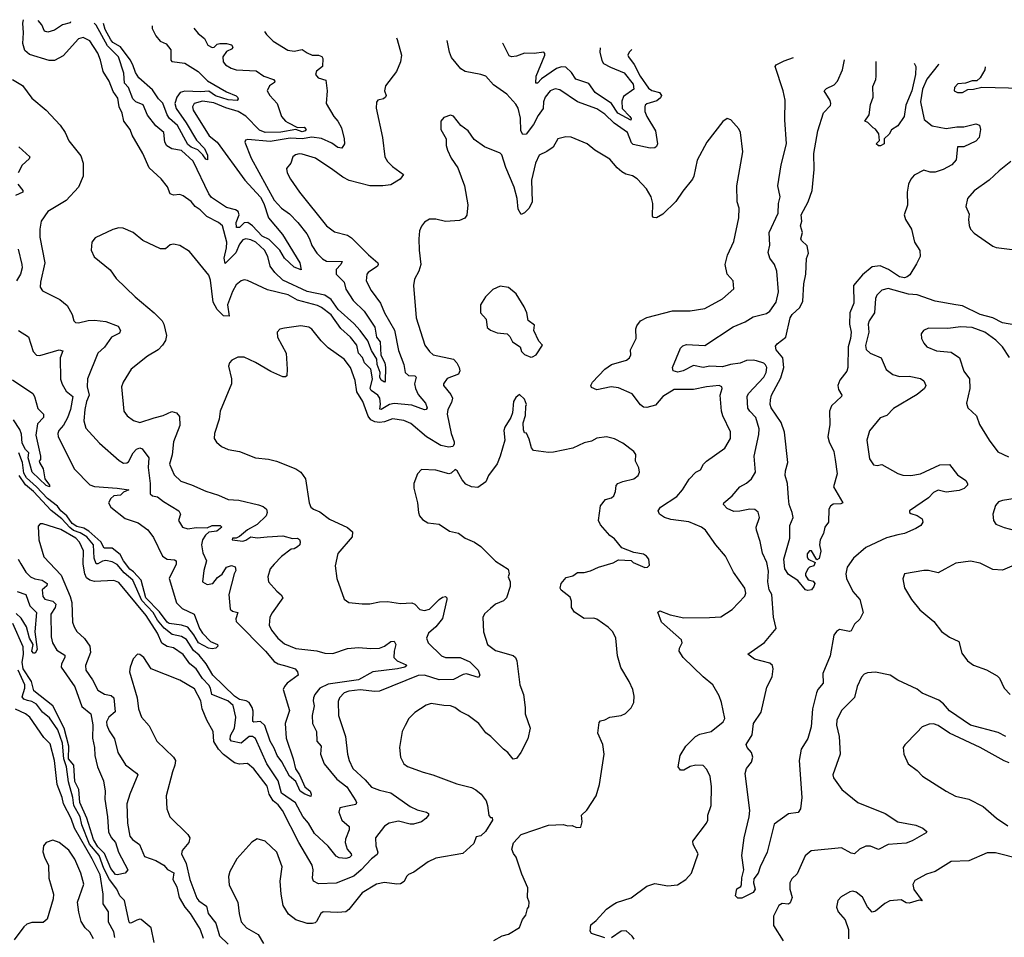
# Model space of a CAD drawing. Extents: x 1690054 to 1842981, y 782881 to 914114.
# Tile 434 of 656: x 1774480 to 1780595, y 904367 to 910066. Entities that reach past the tile are written whole.
import ezdxf

# ---------------------------------------------------------------- set-up
doc = ezdxf.new("R2010")
doc.units = 0

msp = doc.modelspace()

# ---------------------------------------------------------------- linework, layer by layer
at = {"layer": '0CON10XD'}
for points in [[(1775999.7, 909992.7), (1776012, 909975), (1776053.2, 909933.2), (1776145, 909877.5), (1776185, 909871.4), (1776235, 909880.9), (1776265, 909859.2), (1776296.2, 909846.2), (1776335, 909846.1), (1776356.9, 909836.9), (1776362.8, 909825), (1776360, 909775), (1776323, 909747), (1776316.2, 909725), (1776333.3, 909705), (1776380.7, 909690.7), (1776389.4, 909625), (1776384, 909545), (1776430, 909465), (1776455.4, 909435.4), (1776478.9, 909395), (1776495.6, 909325), (1776497.5, 909295), (1776481.7, 909268.3), (1776455, 909271.2), (1776419.1, 909299.1), (1776355, 909327.3), (1776295, 909336.7), (1776235, 909326), (1776160.7, 909329.3), (1776035, 909309.2), (1775897.3, 909322.7), (1775883, 909317), (1775877.5, 909305), (1775916.9, 909205), (1776060, 908945), (1776105, 908895.5), (1776155, 908860.4), (1776206.7, 908806.7), (1776262.5, 908735), (1776280.3, 908705), (1776293.4, 908663.4), (1776325.8, 908615.8), (1776359.8, 908579.8), (1776385.3, 908565.3), (1776482, 908565), (1776475.3, 908545), (1776446, 908515), (1776446.2, 908485), (1776494.7, 908435), (1776505, 908392.7), (1776551.9, 908321.9), (1776618.8, 908255), (1776685, 908155.4), (1776696, 908095), (1776718.8, 908065), (1776722.8, 907982.8), (1776748.2, 907935), (1776752.4, 907905), (1776748.9, 907821.1), (1776745, 907814.4), (1776725, 907827.8), (1776716.5, 907845), (1776718.2, 907875), (1776700.5, 907925), (1776698.4, 907958.4), (1776665, 908012.1), (1776641.8, 908071.8), (1776595.5, 908135.5), (1776555, 908179.2), (1776458.9, 908265), (1776415, 908327.6), (1776375, 908354.8), (1776265, 908378.4), (1776115, 908448.6), (1776065.2, 908495.2), (1776034.6, 908535), (1776020.9, 908595), (1775999.6, 908635), (1775946.6, 908685), (1775915, 908699.7), (1775885, 908704.7), (1775865, 908698.5), (1775845, 908671.1), (1775821.9, 908618.1), (1775755, 908552), (1775750, 908585), (1775765, 908648), (1775767.2, 908685), (1775739.4, 908785), (1775715, 908805.6), (1775642.9, 908842.9), (1775600, 908885), (1775570, 908905), (1775545, 908936.4), (1775495, 908972.2), (1775475, 908981.1), (1775435, 908976.7), (1775415, 908984.3), (1775397.9, 909027.9), (1775358, 909078), (1775284.4, 909145), (1775244.3, 909235), (1775179.4, 909349.4), (1775165.6, 909385), (1775126.7, 909435), (1775116.5, 909485), (1775098.5, 909525), (1775088.5, 909578.5), (1775060.4, 909620.4), (1775035.5, 909685), (1774997.9, 909745), (1774982.1, 909815), (1774965, 909857.5), (1774915.5, 909935), (1774875, 909955.6), (1774845, 909947.5), (1774749.5, 909840.5), (1774695, 909813.1), (1774662.1, 909812.1), (1774540.3, 909850.3), (1774511.2, 909875), (1774498.3, 909918.3), (1774502.9, 909985), (1774499.2, 910045), (1774503.7, 910065.9)], [(1774795.1, 910051.7), (1774792.7, 910047.3), (1774746.1, 910033.9), (1774695, 910000), (1774655, 909989.1), (1774633.7, 909993.7), (1774616.7, 910035), (1774593.7, 910061.5)], [(1775561.6, 910014.1), (1775589.3, 909979.3), (1775628.3, 909948.3), (1775647.6, 909907.6), (1775675, 909893.8), (1775687.1, 909895), (1775706.5, 909913.5), (1775722.5, 909917.5), (1775765, 909917.7), (1775795, 909909), (1775804.3, 909895), (1775800, 909885), (1775765, 909868.9), (1775741.2, 909835), (1775743.1, 909805), (1775758.9, 909785), (1775792.5, 909765), (1775825, 909755.4), (1775948.9, 909748.9), (1775995.3, 909715.3), (1776056, 909695), (1776064.1, 909685), (1776063.2, 909675), (1776030.4, 909655), (1776016.4, 909625), (1776033.1, 909595), (1776080, 909545), (1776105.6, 909465), (1776130.5, 909435), (1776145, 909426.6), (1776206.1, 909396.1), (1776247.5, 909397.5), (1776258.4, 909385), (1776252.4, 909375), (1776235, 909370), (1776194.8, 909384.8), (1776101.7, 909368.3), (1776005, 909364.4), (1775970.3, 909380.3), (1775885, 909466.7), (1775836, 909496), (1775761, 909519), (1775685, 909549.4), (1775615, 909559.2), (1775564.4, 909545), (1775553.8, 909525), (1775556.8, 909505), (1775656.1, 909345), (1775705.8, 909305.8), (1775878.6, 909068.6), (1775975, 908964.2), (1775995.2, 908925), (1776024.5, 908834.5), (1776112.3, 908732.3), (1776219.4, 908555), (1776228.3, 908511.7), (1776185, 908528.6), (1776124.5, 908584.5), (1776094.9, 908634.9), (1776029.9, 908699.9), (1775985, 908721), (1775925, 908786), (1775897.2, 908807.2), (1775875, 908804.3), (1775845, 908776.2), (1775825.8, 908775.8), (1775824.3, 908805.7), (1775842.9, 908855), (1775837.5, 908875), (1775820.6, 908885), (1775765, 908899.4), (1775670.9, 908960.9), (1775654.1, 908984.1), (1775556.6, 909186.6), (1775485, 909252.6), (1775425, 909263.3), (1775392.8, 909282.8), (1775380.9, 909305), (1775375, 909365.7), (1775326.3, 909406.3), (1775273.1, 909473.1), (1775246.5, 909536.5), (1775201.2, 909555), (1775183.5, 909573.5), (1775155, 909644.6), (1775131.6, 909671.6), (1775126, 909734), (1775093.2, 909835), (1775024.4, 909904.4), (1774955, 910032.7), (1774943.2, 910044.4)], [(1775301.6, 910026.9), (1775302, 910012), (1775324.5, 909965), (1775352.1, 909932.1), (1775389.2, 909915), (1775419.1, 909879.1), (1775419.4, 909815), (1775425, 909806), (1775506.5, 909796.5), (1775587.5, 909745), (1775645.5, 909685.5), (1775765, 909617.8), (1775825, 909593.8), (1775832, 909585), (1775835.8, 909574.2), (1775830, 909565), (1775775, 909569.2), (1775695, 909592.8), (1775655, 909621.5), (1775605, 909617.8), (1775505, 909622.9), (1775476.6, 909613.4), (1775455.7, 909585), (1775443.6, 909545), (1775451, 909515), (1775514.7, 909425), (1775577.4, 909317.4), (1775627.8, 909265), (1775645.6, 909225), (1775645.8, 909195), (1775635, 909199.2), (1775617.3, 909227.3), (1775586.9, 909256.9), (1775545, 909274.1), (1775525, 909290.3), (1775459.5, 909409.5), (1775411.3, 909451.3), (1775395.3, 909475), (1775368.3, 909548.3), (1775341.1, 909575), (1775305, 909629.4), (1775219.4, 909705), (1775198.3, 909738.3), (1775182.9, 909785), (1775165, 909816.7), (1775105, 909897.7), (1775059.1, 909925), (1775045, 909940), (1775011.1, 910005), (1775000.9, 910041.6)], [(1776819.6, 909952.5), (1776823.9, 909943.9), (1776851.2, 909845), (1776845.7, 909804.3), (1776821.2, 909745), (1776751.2, 909655), (1776746.2, 909625), (1776756.2, 909595), (1776752.5, 909585), (1776740, 909575), (1776704.1, 909565.9), (1776695.9, 909554.1), (1776693, 909517), (1776734.2, 909335), (1776747.5, 909215), (1776764.2, 909185), (1776794.6, 909154.6), (1776863.3, 909105), (1776844, 909075), (1776785, 909041.2), (1776735, 909034.1), (1776655, 909033.4), (1776527, 909067), (1776487.8, 909087.8), (1776425, 909134.3), (1776316.7, 909206.7), (1776235, 909231.5), (1776215, 909232.2), (1776192.8, 909227.2), (1776176.2, 909215), (1776163.8, 909175), (1776137.7, 909142.3), (1776140.8, 909115), (1776161.4, 909075), (1776218.6, 908995), (1776385, 908785.7), (1776435, 908748.6), (1776515, 908727.5), (1776540.7, 908710.7), (1776645.6, 908605), (1776704.3, 908555), (1776707.1, 908545), (1776701.9, 908535), (1776643.8, 908496.2), (1776635.8, 908485), (1776631.5, 908445), (1776662.1, 908385), (1776720, 908305), (1776745.4, 908245), (1776807.4, 908137.4), (1776832.2, 908012.2), (1776865.4, 907925), (1776874.4, 907875), (1776895, 907857.1), (1776933.3, 907853.3), (1776942.9, 907845), (1776932.2, 907805), (1776938.2, 907775), (1776955, 907738.9), (1777001.1, 907685), (1777010, 907655), (1777005.5, 907644.5), (1776995, 907642.5), (1776915, 907672.1), (1776805, 907682.3), (1776777.5, 907675), (1776725, 907645.4), (1776717.5, 907647.5), (1776721.5, 907678.5), (1776715.8, 907715.8), (1776704, 907735), (1776663.2, 907763.2), (1776657.2, 907775), (1776672.1, 907835), (1776660, 907895), (1776622.4, 907935), (1776608.1, 907968.1), (1776584.2, 907994.2), (1776573, 908045), (1776534.7, 908095), (1776475, 908148.4), (1776415, 908232.1), (1776355, 908278.1), (1776330.4, 908290.4), (1776205, 908323.1), (1776146.5, 908356.5), (1776018.7, 908388.7), (1775895, 908446.9), (1775875, 908450.6), (1775855, 908444.3), (1775825, 908418.9), (1775801.7, 908378.3), (1775770.4, 908295), (1775780, 908225), (1775745, 908226.2), (1775706, 908265), (1775681.3, 908311.3), (1775665, 908447.5), (1775655, 908480), (1775535, 908626.7), (1775475, 908663.3), (1775435, 908672.5), (1775415, 908667.5), (1775386.4, 908643.6), (1775355, 908642.5), (1775245, 908694), (1775185, 908743.8), (1775122, 908772), (1775096.4, 908773.6), (1775057.7, 908762.3), (1774949.5, 908710.5), (1774928.8, 908685), (1774924, 908635), (1774942.3, 908592.3), (1775041.7, 908511.7), (1775078.8, 908458.8), (1775196, 908345), (1775315, 908245.8), (1775364, 908195), (1775375.8, 908175), (1775391.9, 908105), (1775385.5, 908074.5), (1775367.5, 908045), (1775340, 908015), (1775272.8, 907977.2), (1775173.1, 907895), (1775122.9, 907815), (1775112.9, 907785), (1775127.5, 907635), (1775146.4, 907606.4), (1775187.6, 907577.6), (1775225, 907564.4), (1775315, 907592.5), (1775371.8, 907608.2), (1775425, 907633.1), (1775454.5, 907624.5), (1775472, 907602), (1775475.4, 907545), (1775435.6, 907445), (1775426.2, 907363.8), (1775411.1, 907305), (1775439.1, 907239.1), (1775480, 907200), (1775547.9, 907177.9), (1775635, 907137.1), (1775715, 907113.8), (1775775, 907086), (1775840.9, 907080.9), (1775963.6, 907053.6), (1775992.5, 907042.5), (1776012.5, 907025), (1776017.5, 907005), (1776010.8, 906985), (1775955, 906930.8), (1775895, 906898), (1775845, 906855.6), (1775825, 906846), (1775802.5, 906845), (1775800, 906835), (1775865, 906828.2), (1775885, 906833.8), (1775915, 906853.8), (1775955, 906848.5), (1776017.5, 906855), (1776115, 906860.9), (1776173.8, 906843.8), (1776205.3, 906845.3), (1776217, 906837), (1776222.6, 906822.6), (1776219.2, 906805), (1776205, 906791.6), (1776185, 906780), (1776165, 906778), (1776105, 906731.5), (1776060, 906685), (1776035.5, 906654.5), (1776022, 906605), (1776024.2, 906574.2), (1776076.1, 906516.1), (1776103.9, 906493.9), (1776113.3, 906475), (1776047, 906383), (1776034, 906355), (1776029.2, 906305), (1776044.5, 906275), (1776083.5, 906225), (1776125, 906189.5), (1776195, 906161.3), (1776326.1, 906146.1), (1776375, 906132), (1776425, 906129.6), (1776515, 906160.3), (1776585, 906167.3), (1776660.2, 906160.2), (1776715, 906162), (1776745, 906174.7), (1776785, 906203.8), (1776805.5, 906205.5), (1776816.9, 906185), (1776805.4, 906145), (1776803.5, 906105), (1776824, 906084), (1776880, 906060), (1776883.8, 906055), (1776871.2, 906045), (1776826.7, 906033.3), (1776673.3, 906015), (1776585, 905965.9), (1776395, 905938.3), (1776345, 905913.2), (1776313.1, 905875), (1776304.6, 905855), (1776302.2, 905835), (1776309.3, 905805), (1776297.1, 905745), (1776299.2, 905695), (1776323.6, 905645), (1776326, 905586), (1776352.7, 905555), (1776347.7, 905505), (1776370.9, 905445), (1776449, 905349), (1776510.8, 905300.8), (1776568.2, 905215), (1776572.5, 905205), (1776567.4, 905192.6), (1776515, 905180.9), (1776468.1, 905171.9), (1776461.1, 905145), (1776480.5, 905095), (1776526.2, 905055), (1776526.6, 905035), (1776503.3, 904976.7), (1776501.6, 904955), (1776514.2, 904915), (1776539.1, 904885), (1776540, 904875), (1776527.5, 904862.5), (1776505, 904856.6), (1776465, 904860), (1776445, 904870), (1776395, 904932.5), (1776311.9, 905011.9), (1776274, 905075), (1776237.8, 905117.8), (1776192.8, 905202.8), (1776105, 905262.4), (1776085, 905338.9), (1776014.2, 905445), (1775945, 905600.8), (1775925, 905613.4), (1775905, 905614.1), (1775855, 905573.5), (1775795.5, 905585.5), (1775786.5, 905595), (1775789.2, 905620.8), (1775814.7, 905665), (1775822.1, 905735), (1775805, 905807.1), (1775771.9, 905835), (1775673.1, 905875), (1775665.7, 905915), (1775655, 905933.3), (1775615, 905974.7), (1775575, 906034.7), (1775535.6, 906065.6), (1775495, 906122.9), (1775435.5, 906165), (1775395, 906172.8), (1775363.5, 906193.5), (1775336.4, 906255), (1775266.3, 906365), (1775095, 906571.2), (1775065, 906582.5), (1774945, 906576.7), (1774915, 906585.3), (1774895, 906600), (1774883.9, 906623.9), (1774873.5, 906685), (1774876.7, 906766.7), (1774851.8, 906821.8), (1774828.7, 906845), (1774735, 906899.1), (1774624.3, 906935.7), (1774606, 906934), (1774595, 906920), (1774599.5, 906835), (1774630.3, 906730.3), (1774736.5, 906616.5), (1774793.8, 906483.8), (1774803.6, 906446.4), (1774808.5, 906325), (1774817.8, 906295), (1774835.4, 906265.4), (1774881.7, 906221.7), (1774915.8, 906175), (1774918.9, 906135), (1774888.8, 906055), (1774890.9, 906025), (1774932.9, 905965), (1774965, 905901.9), (1775007.1, 905877.1), (1775048.1, 905868.1), (1775063.5, 905853.5), (1775072.5, 905767.5), (1775033.3, 905735), (1775019.2, 905705), (1775021.1, 905685), (1775035, 905648.6), (1775069.3, 905599.3), (1775089.4, 905515), (1775137.6, 905437.6), (1775206.3, 905386.4), (1775213.1, 905375), (1775163.4, 905256.6), (1775144.7, 905195), (1775149.1, 905075), (1775163.5, 904995), (1775180, 904975), (1775223.2, 904943.2), (1775255, 904869.4), (1775325, 904844), (1775374.6, 904815), (1775397.9, 904787.9), (1775437.1, 904767.1), (1775432, 904725), (1775455, 904680.8), (1775471.2, 904615), (1775504.5, 904555), (1775538.6, 904515), (1775601.6, 904415), (1775619.2, 904360.7)], [(1778281.9, 909880.9), (1778265, 909863.3), (1778258, 909845), (1778260.8, 909835), (1778297.2, 909787.2), (1778334.6, 909715), (1778385, 909641.4), (1778405.4, 909625.4), (1778453.2, 909613.2), (1778466.4, 909595), (1778459.6, 909580.4), (1778437.7, 909562.3), (1778375, 909542.9), (1778364.6, 909535.4), (1778362.9, 909525), (1778363.6, 909495), (1778375, 909465.7), (1778429.6, 909375), (1778441.6, 909295), (1778435, 909277.8), (1778425, 909270.4), (1778395, 909267.4), (1778290.6, 909290.6), (1778280.7, 909300.7), (1778254.7, 909365), (1778172.5, 909422.5), (1778115, 909479.2), (1778065, 909512.8), (1777945, 909556.8), (1777835, 909630.8), (1777805, 909636.2), (1777775, 909624.7), (1777742.8, 909585), (1777733.5, 909555), (1777731, 909515), (1777699.4, 909470.6), (1777671.9, 909415), (1777625.4, 909355), (1777605, 909352.1), (1777592.1, 909375), (1777589.6, 909455), (1777575.8, 909515.8), (1777560.9, 909540.9), (1777505, 909604.2), (1777422.2, 909662.2), (1777374.4, 909714.4), (1777345, 909725.8), (1777245.9, 909744.1), (1777220.2, 909760.2), (1777160.9, 909830.9), (1777148.8, 909865), (1777134.9, 909937.1)], [(1778086, 909890.5), (1778083.6, 909865), (1778095, 909813.3), (1778105, 909794.3), (1778149.1, 909770.9), (1778235.3, 909735.3), (1778289.6, 909665), (1778293.3, 909635), (1778230.1, 909589.9), (1778219.2, 909560.8), (1778221.4, 909515), (1778270, 909465), (1778277.2, 909452.8), (1778275, 909442.9), (1778195, 909484.8), (1778156.1, 909546.1), (1778054, 909614), (1778015, 909668.9), (1777935, 909695.8), (1777907.8, 909737.8), (1777871.1, 909771.1), (1777845, 909772.5), (1777815, 909762.5), (1777721.2, 909698.8), (1777695, 909671.1), (1777685, 909671.1), (1777688.2, 909715), (1777740.6, 909845), (1777742.5, 909855), (1777735, 909864), (1777675, 909856.3), (1777615, 909858.6), (1777565, 909839.1), (1777535, 909835.8), (1777520.7, 909840.7), (1777483.3, 909915), (1777479.2, 909920.2)], [(1780667.7, 908167.7), (1780585, 908183.2), (1780524.5, 908214.5), (1780445, 908234.8), (1780335, 908287.9), (1780295, 908295.9), (1780167, 908317), (1780055, 908356.9), (1780001, 908361), (1779875, 908396.5), (1779834.6, 908385.4), (1779803.1, 908355), (1779795.5, 908334.5), (1779788.2, 908245), (1779756.5, 908195), (1779750.5, 908175), (1779753.5, 908125), (1779733.3, 908043.3), (1779737.2, 908017.2), (1779762.5, 907995), (1779831.1, 907965), (1779862.4, 907892.4), (1779902.5, 907862.5), (1779945, 907849.2), (1780005, 907852.2), (1780075, 907837.1), (1780095, 907823.3), (1780107.5, 907795), (1780100, 907775), (1780055, 907738.6), (1779908, 907652), (1779865, 907606.7), (1779825, 907593.3), (1779757.1, 907512.9), (1779740.8, 907455), (1779757.7, 907337.7), (1779782.1, 907302.1), (1779805, 907298), (1779835, 907303.8), (1779935, 907247.1), (1779965, 907238.1), (1780014.5, 907234.5), (1780075, 907244.6), (1780195, 907301.5), (1780254.2, 907304.2), (1780305, 907240), (1780356, 907205), (1780366.2, 907185), (1780366.7, 907175), (1780346.7, 907155), (1780315, 907141.1), (1780235, 907130.5), (1780185, 907144.4), (1780155, 907128.5), (1780124.2, 907095.8), (1780006.7, 907015), (1780007.5, 907005), (1780015, 907000), (1780055, 906987.5), (1780086.2, 906965), (1780090, 906945), (1780076.2, 906925), (1780046.2, 906905), (1779974.6, 906875.4), (1779933.6, 906866.4), (1779863.1, 906846.9), (1779735, 906787.5), (1779658.9, 906721.1), (1779619.1, 906665), (1779611.4, 906625), (1779615.7, 906595.7), (1779655, 906515.6), (1779698.8, 906465), (1779719.7, 906385), (1779697.4, 906342.6), (1779665, 906312.7), (1779645, 906270), (1779634.2, 906265.8), (1779571.9, 906278.1), (1779553, 906267), (1779537.5, 906242.5), (1779513.7, 906115), (1779468.6, 906005), (1779469.5, 905945), (1779436.2, 905905), (1779429.1, 905885), (1779404.1, 905785), (1779395.4, 905675), (1779375, 905601.2), (1779358.5, 905575), (1779332.8, 905535), (1779321.8, 905465), (1779337.5, 905235), (1779330.4, 905165), (1779315, 905141.9), (1779255, 905132.9), (1779165, 905068.8), (1779122.9, 904895), (1779078.5, 904805), (1779065.6, 904765), (1779039.3, 904730.7), (1779036.7, 904705), (1779047.1, 904665), (1779036.3, 904645), (1778965, 904610), (1778940.5, 904610.5), (1778926.7, 904625), (1778935, 904667.5), (1778958, 904682), (1778963.8, 904695), (1778964.2, 904735.8), (1778978, 904785), (1778965.8, 904875), (1778980, 904985), (1779011.5, 905115), (1779014.6, 905154.6), (1778985.6, 905385), (1778994.4, 905415), (1779024.6, 905455.4), (1779034.4, 905485), (1779025.6, 905515), (1778997.5, 905545), (1778991.2, 905565), (1779028.6, 905625), (1779037.1, 905695), (1779085.6, 905765), (1779119.8, 905920.2), (1779153.1, 905985), (1779158.9, 906035), (1779155.6, 906055), (1779140, 906070), (1779044, 906095), (1779002.5, 906125), (1779105, 906198.1), (1779178, 906285), (1779161.4, 906355), (1779151.5, 906495), (1779135, 906525.8), (1779125.8, 906575), (1779130.1, 906640.1), (1779121.1, 906695), (1779093.4, 906753.4), (1779079.5, 906825), (1779055.7, 906895), (1779054.3, 906915), (1779075.6, 906974.4), (1779067.2, 907007.2), (1779045, 907023.1), (1779015, 907026.4), (1778953.2, 907013.2), (1778915, 907011.9), (1778875, 907030), (1778852, 907055), (1778854.2, 907065), (1778905, 907108.1), (1778952, 907165), (1778995, 907186.9), (1779026.1, 907213.9), (1779049.5, 907255), (1779041.1, 907355), (1779070.3, 907489.7), (1779071.9, 907525), (1779051.2, 907595), (1779013.9, 907633.9), (1779003.3, 907653.3), (1778997.6, 907725), (1779007.3, 907745), (1779101.8, 907845), (1779115.8, 907875), (1779120.7, 907905), (1779113, 907923), (1779101.8, 907931.8), (1779056.9, 907946.9), (1779035, 907952.2), (1778995, 907950), (1778955, 907933), (1778895, 907925.3), (1778845, 907909.7), (1778766.4, 907913.6), (1778725, 907905.6), (1778665, 907917.5), (1778601.2, 907885), (1778567, 907877), (1778538.8, 907885), (1778534.2, 907905), (1778584.4, 908025), (1778599.1, 908040.9), (1778621.9, 908048.1), (1778735, 908041.9), (1778912.3, 908157.7), (1778985, 908189.5), (1779035, 908220.4), (1779117.9, 908242.1), (1779140, 908255), (1779178.8, 908311.2), (1779192.1, 908375), (1779182.5, 908505), (1779168.1, 908545), (1779138.1, 908585), (1779129.7, 908620.3), (1779138.2, 908665), (1779134.6, 908745), (1779190.7, 908865), (1779193.2, 908925), (1779202.5, 908965), (1779189.6, 909035), (1779208.5, 909165), (1779243.5, 909295), (1779232.2, 909445), (1779234.4, 909565.6), (1779221.8, 909625), (1779171.2, 909775), (1779177.5, 909785), (1779228.8, 909811.2), (1779285.6, 909831.7)], [(1780188.8, 909787.5), (1780184.7, 909785.3), (1780113.7, 909696.3), (1780088, 909635), (1780074.7, 909555), (1780096.9, 909446.9), (1780147.6, 909407.6), (1780235, 909390), (1780299.6, 909400.4), (1780345, 909400), (1780418.7, 909418.7), (1780441.7, 909411.7), (1780448.5, 909385), (1780440, 909335), (1780419.2, 909310.8), (1780345, 909277.2), (1780304.2, 909275.8), (1780295.6, 909195), (1780268.6, 909165), (1780215, 909134.7), (1780165, 909118.1), (1780135, 909118.8), (1780095, 909130.6), (1780035, 909101.2), (1780015, 909075.5), (1780001.3, 909045), (1779992.5, 908995), (1779994.4, 908915), (1779972.9, 908855), (1779981.9, 908825), (1780020, 908765), (1780037.1, 908685), (1780071.5, 908631.5), (1780073.8, 908595), (1780049.8, 908550.2), (1780008.5, 908481.5), (1779992.1, 908467.9), (1779975, 908463.3), (1779945, 908468), (1779876.7, 908515), (1779825, 908536.6), (1779775, 908530.8), (1779715, 908480.8), (1779659, 908415), (1779659.8, 908305), (1779636.2, 908245), (1779634.2, 908175), (1779645.2, 908125.2), (1779640.4, 908085), (1779624.8, 908035), (1779624, 907905), (1779617.7, 907882.3), (1779573.7, 907826.3), (1779560.4, 907795), (1779565, 907768.8), (1779585.8, 907735), (1779584, 907725), (1779521.9, 907668.1), (1779508.8, 907635), (1779512.4, 907552.4), (1779500, 907475), (1779506.9, 907445), (1779537.6, 907385), (1779545.5, 907335), (1779557.5, 907245), (1779534.5, 907164.5), (1779592.5, 907065), (1779580.7, 907059.3), (1779532.3, 907057.7), (1779515.9, 907044.1), (1779506.2, 907025), (1779504.2, 906945), (1779480, 906915), (1779472.5, 906875), (1779452.5, 906835), (1779447.5, 906805), (1779456.7, 906765), (1779445, 906720), (1779431.7, 906711.7), (1779398, 906768), (1779385, 906766.2), (1779371.5, 906748.5), (1779370.3, 906730.3), (1779378, 906715), (1779420, 906695), (1779412.5, 906675), (1779385, 906666), (1779375, 906656.2), (1779361.2, 906625), (1779360, 906615), (1779377, 906587), (1779408.3, 906578.3), (1779418.8, 906565), (1779413.3, 906545), (1779397.5, 906525), (1779375, 906520), (1779360, 906525), (1779313.3, 906583.3), (1779255, 906620), (1779232.7, 906655), (1779225.7, 906715), (1779263.1, 906845), (1779263.8, 906925), (1779283.1, 906975), (1779278.5, 907005), (1779259.5, 907055), (1779254.4, 907095.6), (1779249.4, 907185), (1779234.6, 907235), (1779235.5, 907265), (1779251.5, 907315), (1779230.6, 907505), (1779210.3, 907565), (1779147.9, 907655), (1779141.8, 907675), (1779142.7, 907705), (1779149.6, 907735), (1779207.9, 907842.1), (1779226.5, 907905), (1779219.2, 907965), (1779179.4, 908015), (1779175, 908037.5), (1779185, 908053.8), (1779239.2, 908095), (1779265.5, 908215), (1779277.5, 908235), (1779325, 908279.4), (1779345, 908317.1), (1779350, 908425), (1779363.6, 908486.4), (1779367.5, 908582.5), (1779378.5, 908615), (1779370.7, 908660.7), (1779335, 908694.4), (1779331.5, 908705), (1779341.1, 908745), (1779329.4, 908785), (1779338.5, 908815), (1779334.4, 908855), (1779377.7, 908935), (1779401.5, 909005), (1779413.6, 909135), (1779411.5, 909235), (1779436.9, 909375), (1779472.3, 909487.7), (1779515, 909533.3), (1779518, 909545), (1779514, 909565), (1779477.5, 909625), (1779490.6, 909639.4), (1779538.8, 909661.2), (1779559.4, 909685), (1779591.1, 909755), (1779602.3, 909816.2)], [(1780035.5, 909795), (1780045.9, 909775.9), (1780043.8, 909725), (1780021.1, 909625), (1779984.3, 909535), (1779973.8, 909465), (1779935, 909407.5), (1779895, 909382.5), (1779880, 909355), (1779850, 909325), (1779850, 909295), (1779827, 909283), (1779813, 909283), (1779800, 909295), (1779820, 909315), (1779817, 909357), (1779796.4, 909386.4), (1779780, 909395), (1779748.3, 909428.3), (1779730, 909435), (1779756.7, 909475), (1779765, 909540), (1779780, 909585), (1779778.5, 909651.5), (1779798, 909695), (1779800, 909715), (1779799, 909806.6)], [(1780475.5, 909773.5), (1780474.3, 909755), (1780445.8, 909704.2), (1780425, 909686.7), (1780395, 909686.7), (1780355, 909672.5), (1780306.7, 909666.7), (1780286.7, 909645), (1780283.8, 909623.8), (1780303.9, 909613.9), (1780335, 909613.8), (1780368.3, 909631.7), (1780405, 909633.8), (1780455, 909646.7), (1780705, 909640)], [(1774435, 909694), (1774497, 909657), (1774555, 909578.8), (1774644.4, 909504.4), (1774731.7, 909411.7), (1774762, 909365), (1774785, 909313.8), (1774859.4, 909219.4), (1774874.3, 909174.3), (1774874, 909095), (1774845, 909026.2), (1774767.6, 908942.4), (1774654.6, 908875.4), (1774612.9, 908815), (1774604.4, 908765.6), (1774605.6, 908715), (1774636.4, 908555), (1774608.2, 908435), (1774607.5, 908405), (1774621.2, 908381.2), (1774728.2, 908328.2), (1774775, 908291.4), (1774805.6, 908235), (1774815.7, 908195.7), (1774825.6, 908185.6), (1774845, 908183.6), (1774905, 908197.5), (1774945, 908199.1), (1775015, 908191.8), (1775092.3, 908162.3), (1775105.3, 908135), (1775100.1, 908119.9), (1775050, 908095), (1775007, 908033), (1774964.2, 907995), (1774901.2, 907835), (1774899.6, 907785), (1774911.6, 907735), (1774894.7, 907695), (1774884.2, 907645), (1774878.2, 907575), (1774889.8, 907529.8), (1774975.8, 907435), (1775098, 907328), (1775125, 907311.4), (1775145, 907312.9), (1775155, 907320.8), (1775183.6, 907375), (1775205, 907398.6), (1775225, 907406.9), (1775240.9, 907400.9), (1775281.2, 907345), (1775277.2, 907285), (1775290.3, 907185), (1775290.4, 907120.4), (1775305, 907108.1), (1775335, 907101.9), (1775372.6, 907072.6), (1775469.1, 907015), (1775477.9, 906995), (1775466.9, 906955), (1775492, 906915), (1775524.7, 906904.7), (1775575, 906912.4), (1775645, 906910.6), (1775676.1, 906923.9), (1775725, 906924.6), (1775736.2, 906915), (1775705, 906889.4), (1775655, 906882.8), (1775633, 906865), (1775615.3, 906835), (1775608.9, 906805), (1775617.3, 906755), (1775640, 906705), (1775624, 906645), (1775616, 906575), (1775645, 906558.9), (1775680, 906565), (1775708.5, 906601.5), (1775737, 906623), (1775764.8, 906665.2), (1775795, 906677.1), (1775817.2, 906667.2), (1775822.1, 906645), (1775812.1, 906625), (1775779.3, 906495), (1775786.7, 906405), (1775801.5, 906391.5), (1775834.2, 906384.2), (1775822.1, 906345), (1775825, 906328), (1776005.6, 906145), (1776060.4, 906080.4), (1776085.3, 906065.3), (1776138.5, 906051.5), (1776190, 906035), (1776206, 906015), (1776208.8, 905995), (1776142, 905945), (1776124, 905925), (1776116, 905905), (1776155.5, 905775), (1776128.5, 905695), (1776134.2, 905604.2), (1776178.9, 905475), (1776192.2, 905412.2), (1776217.9, 905375), (1776251.6, 905301.6), (1776284.2, 905275), (1776290.8, 905255), (1776288, 905242), (1776250.5, 905255), (1776221.8, 905275), (1776194, 905334), (1776155, 905368.2), (1776107.6, 905457.6), (1776078.6, 905495), (1776061, 905541), (1776034.8, 905585), (1776002.3, 905682.3), (1775976.4, 905706.4), (1775935, 905702.9), (1775927.1, 905707.1), (1775929.5, 905770.5), (1775922.9, 905795), (1775904.7, 905825), (1775886.5, 905836.5), (1775845, 905844.7), (1775814.6, 905865), (1775678.5, 905995), (1775638, 906065), (1775595, 906119.2), (1775558.4, 906148.4), (1775515, 906217.3), (1775485, 906235.8), (1775427.2, 906247.2), (1775377.9, 906287.9), (1775335, 906337.4), (1775308, 906385), (1775239.2, 906459.2), (1775182, 906585), (1775129.7, 906629.7), (1775085, 906682.2), (1775055, 906698.9), (1775015, 906706.1), (1774995, 906703.8), (1774965, 906686.1), (1774955, 906687.2), (1774942.4, 906722.4), (1774937.4, 906805), (1774896.3, 906855), (1774855, 906879.7), (1774815, 906894.4), (1774791.5, 906911.5), (1774741.6, 906965), (1774675, 907017.4), (1774565, 907135.4), (1774516.5, 907176.5), (1774476.8, 907235)], [(1778115, 904363.8), (1778030.5, 904390.5), (1778022.5, 904405), (1778027.5, 904445), (1778059.5, 904470.5), (1778125, 904540.8), (1778165, 904570), (1778187, 904583), (1778278.3, 904611.7), (1778375, 904684.2), (1778425, 904700.8), (1778505, 904686.7), (1778565, 904693.8), (1778617.5, 904725), (1778652.5, 904765), (1778693.3, 904885), (1778662.3, 904942.3), (1778660, 904965), (1778746.2, 905075), (1778753.3, 905095), (1778753.9, 905126.1), (1778773.8, 905185), (1778776.1, 905303.9), (1778768, 905365), (1778748.3, 905408.3), (1778725, 905433.3), (1778680, 905435), (1778645, 905427.5), (1778605, 905405.7), (1778583.3, 905405), (1778570.6, 905425), (1778583, 905497), (1778616.7, 905555), (1778676.7, 905613.3), (1778705, 905627.5), (1778774, 905646), (1778849.2, 905705), (1778858.6, 905725), (1778839.2, 905825), (1778825, 905867.5), (1778785.8, 905935.8), (1778724.2, 905985), (1778600, 906105), (1778576, 906145), (1778577.7, 906162.3), (1778594, 906195), (1778590.8, 906215), (1778465.6, 906325), (1778444.2, 906385.8), (1778455, 906393.8), (1778520, 906370), (1778605, 906351.8), (1778765, 906353.6), (1778835, 906357.5), (1778905, 906402.5), (1778984.3, 906485), (1778990, 906505), (1778984, 906535), (1778914.3, 906634.3), (1778864.3, 906734.3), (1778804.2, 906805), (1778739.2, 906895), (1778715, 906914.4), (1778635, 906947.9), (1778525, 906961.2), (1778484.6, 906974.6), (1778453.8, 906995), (1778446.2, 907015), (1778460.9, 907039.1), (1778560.8, 907105), (1778595.7, 907145), (1778637.2, 907212.8), (1778680, 907255), (1778709.3, 907270.7), (1778726.7, 907305), (1778745, 907323.8), (1778860, 907405), (1778895.6, 907465), (1778895.3, 907505.3), (1778846.7, 907605), (1778838.1, 907635), (1778831.2, 907735), (1778843.3, 907775), (1778840, 907785), (1778825, 907793.3), (1778745, 907785.6), (1778665, 907769.1), (1778545, 907768.9), (1778475, 907725.4), (1778428.1, 907671.9), (1778375, 907656.5), (1778355, 907658.9), (1778335, 907673.1), (1778285, 907743.2), (1778198.5, 907778.5), (1778153.6, 907786.4), (1778065, 907768.1), (1778030.9, 907780.9), (1778027.5, 907795), (1778037.5, 907815), (1778114.6, 907895.4), (1778156.2, 907925), (1778248.3, 907951.7), (1778268, 907965), (1778275.8, 907985), (1778274.2, 908015.8), (1778309.2, 908085), (1778305.8, 908145), (1778312, 908165), (1778336.2, 908195), (1778375, 908217.1), (1778535, 908257.1), (1778645, 908257.1), (1778735, 908272.9), (1778845, 908332), (1778916, 908395), (1778911.2, 908445), (1778874, 908485), (1778861.4, 908545), (1778875.6, 908604.4), (1778915, 908687.5), (1778946, 908835), (1778948, 908895), (1778936, 908935), (1778934.2, 909034.2), (1778970.8, 909245), (1778956, 909365), (1778947.3, 909387.3), (1778897.5, 909445), (1778875, 909452.5), (1778847, 909433), (1778748, 909305), (1778686.8, 909193.2), (1778668, 909095), (1778658.8, 909075), (1778598.3, 909001.7), (1778555, 908935.8), (1778475, 908858), (1778435, 908836.2), (1778416.7, 908836.7), (1778411.2, 908845), (1778413.1, 908925), (1778401.8, 908965), (1778373.1, 909015), (1778315, 909078.6), (1778286.2, 909096.2), (1778245, 909106.4), (1778220.4, 909120.4), (1778190.6, 909145), (1778145, 909200), (1778051.2, 909255), (1778004.1, 909294.1), (1777905, 909336), (1777872.3, 909337.7), (1777822.5, 909325), (1777793.3, 909275), (1777753.1, 909246.9), (1777706.9, 909225), (1777683.2, 909175), (1777659, 909069), (1777662.5, 908935), (1777644.4, 908895), (1777615, 908866), (1777595, 908856.7), (1777575, 908890), (1777570, 908955), (1777550.3, 909025), (1777498.6, 909148.6), (1777475, 909226), (1777465, 909237.1), (1777366.6, 909276.6), (1777302.7, 909322.7), (1777265.9, 909375.9), (1777218.8, 909408.8), (1777175, 909466.2), (1777155, 909473.3), (1777115, 909458.8), (1777096.2, 909435), (1777096.2, 909385), (1777128.8, 909325), (1777128.8, 909285), (1777136.2, 909255), (1777158.8, 909205), (1777201.2, 909145), (1777242, 909035), (1777263.6, 908916.4), (1777257.7, 908852.3), (1777245, 908833.3), (1777211.7, 908818.3)], [(1774475, 909276), (1774543.3, 909215), (1774538.9, 909201.1), (1774495, 909162), (1774470, 909115)], [(1780635.4, 909184.6), (1780563.7, 909126.3), (1780501.7, 909068.3), (1780407.3, 909002.7), (1780366.7, 908955), (1780356.7, 908905), (1780377.7, 908857.7), (1780372.5, 908825), (1780377.3, 908787.3), (1780386, 908765), (1780409.1, 908739.1), (1780525, 908659.2), (1780545, 908651.4), (1780645, 908638)], [(1774467.8, 909045), (1774498.6, 909005), (1774498.6, 908995), (1774454.2, 908975)], [(1777211.7, 908818.3), (1777125, 908812), (1777065, 908826.2), (1777025, 908826.7), (1776995, 908807.5), (1776976.4, 908783.6), (1776963.8, 908755), (1776958.8, 908705), (1776960, 908635), (1776970.8, 908545), (1776958, 908505), (1776932, 908455), (1776925.8, 908415), (1776941.9, 908215), (1776995.7, 908045), (1777024.6, 908004.6), (1777048.8, 907985), (1777175, 907958.5), (1777195.8, 907935.8), (1777209.6, 907905), (1777212.9, 907885), (1777205.7, 907865), (1777135, 907838.5), (1777111.9, 907805), (1777111.9, 907795), (1777158.3, 907738.3), (1777167.5, 907715), (1777161.9, 907688.1), (1777139.4, 907645), (1777135.5, 907615), (1777159.1, 907495), (1777179.2, 907445), (1777179.3, 907429.3), (1777170, 907415), (1777145, 907410), (1777095, 907421.9), (1777005.7, 907475.7), (1776908.5, 907558.5), (1776865, 907575.9), (1776795, 907588), (1776745, 907568.2), (1776715, 907563.2), (1776685, 907568.2), (1776661, 907581), (1776645, 907604.2), (1776610.4, 907695), (1776573.3, 907755), (1776563.3, 907825), (1776534.5, 907905), (1776495, 907957.1), (1776395, 908027.1), (1776351.4, 908071.4), (1776295, 908144), (1776275, 908155.8), (1776225, 908164.2), (1776125, 908150), (1776095, 908143.3), (1776080, 908125), (1776081.2, 908095), (1776134.3, 907995), (1776141.4, 907895), (1776138.8, 907855), (1776131.2, 907848.8), (1776115, 907848.6), (1776040.2, 907880.2), (1775945, 907936.9), (1775875, 907969.2), (1775835, 907970), (1775798.3, 907951.7), (1775783.3, 907935), (1775776.7, 907915), (1775795.9, 907835.9), (1775795.8, 907805), (1775725.8, 907635), (1775718.1, 907585), (1775688.8, 907495), (1775686.7, 907465), (1775702.3, 907442.3), (1775733.3, 907415), (1775775, 907396), (1775845, 907384.2), (1775945, 907345.8), (1776025, 907337.5), (1776075, 907324.2), (1776195, 907275.7), (1776226.5, 907256.5), (1776254.4, 907214.4), (1776278.6, 907065), (1776288.3, 907038.3), (1776304, 907025), (1776345, 907008.8), (1776405, 906964.5), (1776515, 906912), (1776546, 906885), (1776545, 906853.3), (1776455, 906750), (1776438.8, 906675), (1776448.8, 906595), (1776496.1, 906466.1), (1776525, 906446.7), (1776607.7, 906437.7), (1776655, 906438.8), (1776715, 906451.2), (1776765, 906452), (1776845, 906440.8), (1776915, 906444.2), (1776935, 906435.8), (1776965, 906402.9), (1776995, 906395.6), (1777025, 906405.6), (1777085, 906464.3), (1777105, 906479.2), (1777125, 906483.8), (1777133.8, 906475), (1777132.5, 906465), (1777105, 906346.9), (1777065.2, 906294.8), (1777018.6, 906255), (1777006, 906225), (1777016.2, 906195), (1777100.6, 906115), (1777125, 906104.1), (1777166.3, 906103.7), (1777215, 906104.1), (1777275, 906077.7), (1777327.5, 906025), (1777337.5, 905995), (1777330, 905980), (1777255, 906002.4), (1777235, 905998.9), (1777175, 905968.6), (1777085, 905966.8), (1776995, 905994.2), (1776955, 905993.2), (1776715, 905895.8), (1776685, 905892.9), (1776595, 905903.5), (1776525, 905896.2), (1776494.6, 905885), (1776466.5, 905855), (1776457.9, 905832.1), (1776460.6, 905745), (1776504.4, 905615), (1776515.6, 905505), (1776526.5, 905465), (1776549.5, 905415), (1776624.7, 905344.7), (1776665, 905299.7), (1776715, 905280.3), (1776785, 905263.4), (1776905, 905178.7), (1776948.7, 905158.7), (1777006.7, 905145), (1777018.8, 905135), (1777018.8, 905125), (1777002, 905105), (1776975, 905084.4), (1776925, 905070.5), (1776905, 905070), (1776831.8, 905088.2), (1776775, 905076.7), (1776745, 905056.2), (1776690.6, 904985), (1776690.9, 904935), (1776704.6, 904895), (1776699.5, 904880.5), (1776664.8, 904855.2), (1776601.3, 904785), (1776555, 904745.9), (1776445, 904703.9), (1776335, 904699.3), (1776305.6, 904715), (1776298.5, 904735), (1776301.8, 904785), (1776295.4, 904815), (1776213.6, 904955), (1776112.5, 905155), (1776085, 905190.3), (1776054.3, 905214.3), (1776030, 905255), (1776016.6, 905305), (1775935, 905412.5), (1775895, 905445.5), (1775845, 905441.8), (1775815, 905450), (1775745, 905502.5), (1775714.6, 905535), (1775685, 905582), (1775681.2, 905645), (1775641.5, 905715), (1775612.7, 905785), (1775605.9, 905835), (1775565, 905910.9), (1775475, 905963.5), (1775296.7, 906035), (1775250.8, 906105), (1775225, 906124), (1775212.5, 906125), (1775184.4, 906095.6), (1775166, 906045), (1775162.5, 906015), (1775208.6, 905855), (1775218, 905785), (1775236, 905735), (1775285, 905681.2), (1775330.6, 905585), (1775435.8, 905485), (1775447.1, 905465), (1775444.4, 905435), (1775428.1, 905395), (1775390.6, 905245), (1775394.3, 905165), (1775412, 905115), (1775524.2, 905005), (1775535.8, 904985), (1775530.8, 904955), (1775489.2, 904905), (1775485.7, 904885), (1775513.8, 904825), (1775536.3, 904726.3), (1775579.7, 904609.7), (1775593.1, 904593.1), (1775639.1, 904560.9), (1775651.3, 904515), (1775697.6, 904455), (1775720.7, 904375), (1775775.4, 904325)], [(1774471.2, 908641.2), (1774493.3, 908545), (1774494.4, 908525), (1774483.8, 908486.2), (1774459.5, 908445)], [(1777655, 907970), (1777665, 907971.2), (1777686.7, 907985), (1777726.7, 908045), (1777705, 908070), (1777672.5, 908135), (1777678.3, 908168.3), (1777638.3, 908198.3), (1777630, 908245), (1777613.6, 908283.6), (1777563.9, 908363.9), (1777515, 908403.3), (1777465, 908410), (1777419.3, 908390.7), (1777373.3, 908345), (1777342.5, 908295), (1777342.5, 908245), (1777376.7, 908205), (1777384.2, 908155), (1777405, 908138), (1777445, 908121.2), (1777507.5, 908115), (1777525, 908097.5), (1777540, 908065), (1777587.5, 908035), (1777597.5, 908005), (1777615, 907987.5), (1777655, 907970)], [(1774473.3, 908135), (1774535, 908096.7), (1774564.3, 908005), (1774585, 907982.5), (1774605, 907979.4), (1774725, 908015.5), (1774748.6, 908008.6), (1774730.5, 907965), (1774734.1, 907834.1), (1774743, 907803), (1774769.2, 907759.2), (1774809.6, 907725), (1774794.7, 907645), (1774777.3, 907592.7), (1774752.2, 907547.8), (1774722.3, 907515), (1774716.2, 907495), (1774719.6, 907475), (1774820.5, 907275), (1774915, 907177.8), (1774945, 907166.2), (1775085, 907156.7), (1775157.5, 907145), (1775125, 907130.5), (1775105, 907112.8), (1775065, 907108), (1775045, 907092.5), (1775031.5, 907065), (1775045, 907038.9), (1775135, 906968.8), (1775215, 906940.5), (1775275, 906897.1), (1775310.2, 906850.2), (1775366, 906735), (1775395, 906715.7), (1775441.7, 906711.7), (1775452, 906705), (1775451.9, 906685), (1775408.5, 906595), (1775454.1, 906444.1), (1775489.8, 906409.8), (1775564, 906374), (1775596.4, 906285), (1775615, 906255.8), (1775665, 906204.4), (1775707.5, 906185), (1775710.8, 906175), (1775697.4, 906162.6), (1775675, 906157.8), (1775653.1, 906163.1), (1775590.9, 906195), (1775561.9, 906245), (1775523.5, 906293.5), (1775485, 906306.2), (1775408.9, 906315), (1775394.8, 906324.8), (1775348.7, 906388.7), (1775262.4, 906475), (1775235.3, 906585.3), (1775187.4, 906637.4), (1775163.8, 906653.8), (1775124, 906705), (1775103.4, 906745), (1775055, 906783.3), (1775005, 906782.9), (1774983.2, 906823.2), (1774908.7, 906888.7), (1774877.7, 906907.7), (1774835, 906917.9), (1774805, 906937.6), (1774773.3, 906985), (1774734.7, 907014.7), (1774714, 907045), (1774652.5, 907092.5), (1774585, 907164.9), (1774521.4, 907221.4), (1774505, 907249.7), (1774498.2, 907315), (1774474.7, 907375)], [(1780628.7, 907968.7), (1780585, 908034.3), (1780542.5, 908075), (1780475, 908124.4), (1780395, 908154.5), (1780325, 908158.5), (1780245, 908147.1), (1780125, 908149.2), (1780094.2, 908135.8), (1780080, 908115), (1780081.2, 908085), (1780095, 908056.7), (1780115, 908034.2), (1780175, 908008.6), (1780265, 908000.8), (1780316.2, 907965), (1780345, 907883.3), (1780379.2, 907835), (1780380.8, 907775), (1780361.4, 907685), (1780369.2, 907655), (1780422, 907605), (1780441.3, 907551.3), (1780501.2, 907455), (1780555, 907382.5), (1780620.5, 907350.5)], [(1774435, 907828.2), (1774561.2, 907745), (1774572.5, 907725), (1774591.7, 907651.7), (1774628.6, 907615), (1774626.7, 907595), (1774590.4, 907555), (1774580, 907485), (1774610, 907355), (1774610, 907335), (1774600, 907325), (1774602.5, 907315), (1774626.5, 907276.5), (1774636.2, 907215), (1774665.8, 907175), (1774665.9, 907164.1), (1774645, 907173.5), (1774556.3, 907255), (1774533.1, 907345), (1774537.1, 907375), (1774515, 907396.9), (1774494.7, 907435), (1774491.7, 907491.7), (1774480.6, 907520.6), (1774440.7, 907580.7)], [(1778086.4, 907046.4), (1778118.6, 907085), (1778155, 907096.7), (1778170.8, 907109.2), (1778180.8, 907135), (1778185, 907172), (1778195, 907184.5), (1778225, 907197.7), (1778295, 907213.5), (1778321.9, 907235), (1778330.5, 907255), (1778325, 907283.3), (1778303.8, 907325), (1778306.7, 907365), (1778293.3, 907385), (1778225, 907436.2), (1778175, 907463.8), (1778125, 907476), (1778065, 907466), (1778031.7, 907448.3), (1777985, 907438), (1777915.8, 907404.2), (1777795, 907380), (1777765, 907377.5), (1777670.5, 907390.5), (1777657.7, 907407.7), (1777645, 907460), (1777627, 907497), (1777615, 907500), (1777608.3, 907518.3), (1777607, 907563), (1777621.7, 907608.3), (1777622.5, 907665), (1777627.5, 907675), (1777615, 907710), (1777585, 907737.5), (1777560.7, 907719.3), (1777547.5, 907695), (1777540, 907625), (1777530, 907595), (1777492.5, 907535), (1777487.5, 907515), (1777492.5, 907455), (1777464, 907355), (1777445, 907307.5), (1777392.5, 907235), (1777374.4, 907195.6), (1777325, 907160), (1777285.9, 907164.1), (1777251.8, 907181.8), (1777227.3, 907207.3), (1777197.1, 907265), (1777185, 907271.9), (1777159.7, 907250.3), (1777145, 907245.8), (1777065, 907268), (1776975, 907272.5), (1776950, 907245), (1776927.5, 907185), (1776927, 907157), (1776951.2, 907065), (1776956.7, 907005), (1776963.3, 906985), (1776982.3, 906962.3), (1777015, 906941.2), (1777085, 906932), (1777150.3, 906890.3), (1777205.9, 906875.9), (1777247.5, 906845), (1777305, 906820), (1777343.9, 906793.9), (1777435, 906703.3), (1777513.6, 906653.6), (1777520, 906625), (1777513.3, 906605), (1777526.2, 906575), (1777526.4, 906546.4), (1777502.5, 906475), (1777485, 906457.5), (1777434.2, 906435.8), (1777405, 906410), (1777367.5, 906375), (1777357, 906353), (1777361.2, 906265), (1777385.8, 906185.8), (1777435, 906148), (1777545, 906116.2), (1777558.8, 906105), (1777568, 906085), (1777586.7, 905935), (1777608.8, 905875), (1777620, 905795), (1777618.8, 905755), (1777650, 905665), (1777635, 905600), (1777593.3, 905515), (1777565, 905477.5), (1777545, 905472.5), (1777511.2, 905515), (1777484.5, 905534.5), (1777406.2, 905615), (1777375, 905636.2), (1777331.2, 905695), (1777266.2, 905745), (1777215, 905769.2), (1777183.3, 905795), (1777155.5, 905805.5), (1777115, 905805.7), (1777035, 905819.2), (1777005, 905809.2), (1776935, 905764), (1776896.2, 905725), (1776875, 905683.3), (1776856, 905645), (1776838, 905545), (1776845.8, 905485.8), (1776866.2, 905445), (1776888.3, 905428.3), (1776985, 905392), (1777045, 905376), (1777195, 905320), (1777287, 905297), (1777313.2, 905283.2), (1777346.2, 905255), (1777376.2, 905215), (1777386.1, 905186.1), (1777393, 905123), (1777405, 905110), (1777415, 905110), (1777417.5, 905095), (1777372.5, 905025), (1777345, 904997.5), (1777315, 904990), (1777300.6, 904949.4), (1777232.4, 904887.6), (1777065, 904858.8), (1777017.5, 904835), (1776928.3, 904771.7), (1776895, 904756.2), (1776882.5, 904745), (1776867.1, 904712.9), (1776845, 904699.4), (1776823.2, 904696.8), (1776745, 904706.4), (1776696.4, 904696.4), (1776606.9, 904643.1), (1776525, 904540), (1776505, 904525.6), (1776455, 904520.6), (1776365, 904525.8), (1776350, 904515), (1776324.2, 904465.8), (1776314, 904456), (1776297.7, 904452.3), (1776265, 904452.9), (1776195.6, 904475.6), (1776149.7, 904509.7), (1776115.7, 904565), (1776102.9, 904635), (1776097.1, 904715), (1776109.2, 904805), (1776077.5, 904895), (1776005, 904963.8), (1775955, 904978.8), (1775922.3, 904957.7), (1775828.8, 904855), (1775784, 904775), (1775776, 904745), (1775781.2, 904691.2), (1775834, 904585), (1775842, 904515), (1775855, 904463.3), (1775888.8, 904425), (1775960, 904385), (1775995, 904328.8)], [(1780675, 907093.8), (1780585, 907080.5), (1780558.9, 907071.1), (1780540.5, 907049.5), (1780523.3, 906995), (1780528.5, 906955), (1780543.3, 906933.3), (1780595, 906912.5), (1780687.6, 906887.6)], [(1777423.8, 904346.2), (1777477.5, 904375), (1777515, 904386.2), (1777585, 904428.8), (1777602.3, 904477.7), (1777623.3, 904505), (1777633.3, 904545), (1777643, 904557), (1777643.3, 904585), (1777633.8, 904615), (1777636.7, 904675), (1777598.3, 904758.3), (1777563.3, 904865), (1777546.4, 904886.4), (1777536.7, 904915), (1777546.4, 904953.6), (1777593.9, 905006.1), (1777765, 905063.3), (1777855, 905066.7), (1777885, 905060), (1777911.7, 905061.7), (1777938.3, 905048.3), (1777965, 905050), (1777972.5, 905085), (1777970, 905125), (1778003, 905157), (1778060, 905245), (1778081.2, 905315), (1778110, 905505), (1778102, 905565), (1778070, 905635), (1778078.3, 905701.7), (1778088.3, 905711.7), (1778115, 905717.5), (1778145, 905733.3), (1778216.1, 905743.9), (1778243.6, 905756.4), (1778278.3, 905791.7), (1778293.8, 905826.2), (1778296.1, 905863.9), (1778288.8, 905905), (1778266, 905955), (1778212.7, 906042.7), (1778192, 906115), (1778182, 906225), (1778164.1, 906264.1), (1778134.1, 906294.1), (1778065, 906343.3), (1778045, 906350), (1777985, 906346.7), (1777925, 906386.7), (1777906.2, 906415), (1777907.1, 906455), (1777898.7, 906478.7), (1777843.6, 906523.6), (1777837.5, 906535), (1777842.5, 906565), (1777875, 906602.5), (1777915, 906612.5), (1777945, 906632.5), (1777985, 906633.3), (1778025, 906643.8), (1778074.2, 906665.8), (1778165, 906693.3), (1778198.3, 906711.7), (1778277, 906707), (1778290, 906695), (1778363.6, 906663.6), (1778380, 906665), (1778391.7, 906678.3), (1778387.5, 906715), (1778372.5, 906735), (1778355, 906746.2), (1778295, 906757.5), (1778220, 906785), (1778175, 906842.5), (1778145, 906863.3), (1778088.3, 906928.3), (1778075.8, 906955), (1778086.4, 907046.4)], [(1774470.4, 906715), (1774486.1, 906686.1), (1774517.1, 906635), (1774547.5, 906605), (1774573.5, 906593.5), (1774620.4, 906585), (1774650.2, 906565), (1774649.3, 906550.7), (1774620, 906525), (1774623.1, 906483.1), (1774636.4, 906466.4), (1774685, 906454.3), (1774704.7, 906435), (1774699.2, 906415), (1774673.3, 906373.3), (1774676, 906234), (1774684.1, 906195), (1774710.1, 906150.1), (1774759.8, 906119.8), (1774760, 906105), (1774738.8, 906065), (1774738.2, 906045), (1774821.9, 905921.9), (1774865, 905801.1), (1774921.4, 905755), (1774935, 905687.5), (1774932.9, 905602.9), (1774945.3, 905545), (1774945.8, 905495), (1774963.2, 905425), (1775000.6, 905339.4), (1775011.1, 905275), (1775009.6, 905225), (1775025.8, 905115), (1775032.1, 905022.1), (1775047.4, 904987.4), (1775075.4, 904955), (1775094.3, 904895), (1775151.2, 904785), (1775135, 904766), (1775085, 904755.5), (1775075, 904757.3), (1775045, 904793.3), (1775007.2, 904887.2), (1774965, 904927.9), (1774937.2, 904975), (1774896.1, 905106.1), (1774854.2, 905205), (1774846.4, 905285), (1774821.8, 905335), (1774815.1, 905435), (1774783.5, 905475), (1774785.3, 905555), (1774756.5, 905666.5), (1774686, 905805), (1774567.5, 905897.5), (1774553.7, 905955), (1774501.3, 906035), (1774494.9, 906075.1), (1774503.7, 906123.7), (1774501.8, 906171.8), (1774436.5, 906316.5)], [(1780695, 906694.3), (1780585, 906646.5), (1780525, 906651.5), (1780445, 906690), (1780385, 906702.9), (1780295, 906691.4), (1780225, 906654), (1780185, 906630.8), (1780125, 906644), (1780095, 906644.2), (1779976.4, 906623.6), (1779966.1, 906593.9), (1779975, 906537.5), (1780018, 906465), (1780070.9, 906400.9), (1780158, 906328), (1780205.6, 906265.6), (1780255, 906231.4), (1780312.5, 906205), (1780332.2, 906132.2), (1780366.9, 906085), (1780405, 906056.5), (1780485, 906027.5), (1780550.9, 905990.9), (1780565.9, 905975.9), (1780593.8, 905915), (1780631.9, 905875)], [(1774465, 906515.3), (1774518.2, 906495), (1774543.5, 906425), (1774583.5, 906383.5), (1774573.8, 906265), (1774587.5, 906155), (1774575, 906130.8), (1774565, 906130.8), (1774555.6, 906145), (1774562.7, 906185), (1774541.6, 906225), (1774522.2, 906295), (1774489.3, 906349.3), (1774458.4, 906378.4)], [(1775206.4, 904473.6), (1775175, 904455.8), (1775165, 904454.3), (1775160, 904460), (1775130.2, 904595), (1775102.7, 904625), (1775083.8, 904665), (1775037.8, 904725), (1775002.3, 904795), (1774972.5, 904875), (1774912.6, 904945), (1774866.7, 905065), (1774855, 905115.7), (1774816.1, 905185), (1774809.6, 905235), (1774782.2, 905332.2), (1774770, 905425), (1774753.6, 905475), (1774745, 905572.5), (1774715.7, 905655), (1774665, 905730.5), (1774620.8, 905765), (1774585, 905814.2), (1774555, 905832.4), (1774527.8, 905837.8), (1774505.1, 905845.1), (1774495, 905861.4), (1774511, 905915), (1774510.7, 905935), (1774471.1, 906025)], [(1780605, 905613.3), (1780558.3, 905638.3), (1780384.7, 905684.7), (1780255, 905773.1), (1780217.8, 905817.8), (1780189.4, 905839.4), (1780085, 905883.3), (1780055, 905908.2), (1779933.9, 905963.9), (1779886.2, 905995), (1779795.7, 906014.3), (1779745, 906009.2), (1779725, 906001.2), (1779707.7, 905982.3), (1779682, 905925), (1779665, 905856.7), (1779585, 905776), (1779555.5, 905714.5), (1779552.2, 905685), (1779570, 905615), (1779575.6, 905504.4), (1779530, 905375), (1779535, 905357.5), (1779585.6, 905285.6), (1779685, 905204.4), (1779855.3, 905135.3), (1779935, 905083.1), (1780045, 905063.1), (1780090, 905045), (1780113.3, 905025), (1780110, 905015), (1780023.4, 904966.6), (1779985, 904951.9), (1779875, 904942.9), (1779815, 904912.5), (1779765, 904933.1), (1779735, 904932.9), (1779696, 904915), (1779665, 904885.8), (1779645, 904890), (1779585, 904923.3), (1779395, 904903.8), (1779358, 904872), (1779308.3, 904761.7), (1779275, 904730), (1779262.5, 904705), (1779264.2, 904665.8), (1779276.9, 904615), (1779265, 904581.2), (1779255, 904572.5), (1779215, 904576.7), (1779195.8, 904565), (1779162, 904498), (1779160.9, 904440.9), (1779222.5, 904345)], [(1775070.8, 904365), (1775065, 904400), (1775031.7, 904461.7), (1775031.1, 904525), (1774997.4, 904575), (1774999, 904635), (1774978.8, 904755), (1774929.6, 904855), (1774819.8, 905045), (1774799, 905105), (1774752.8, 905195), (1774744.4, 905234.4), (1774711.8, 905315), (1774695.3, 905465), (1774669.2, 905569.2), (1774628.8, 905608.8), (1774543.7, 905733.7), (1774515, 905755.8), (1774454, 905784)], [(1780625, 905451.2), (1780595, 905462.2), (1780445, 905545.3), (1780254.4, 905634.4), (1780185, 905683.1), (1780155, 905692.9), (1780128.8, 905691.2), (1780085, 905673.8), (1780052, 905638), (1779976.7, 905563.3), (1779966.7, 905545), (1779971.2, 905505), (1779997.5, 905445), (1780055, 905402.5), (1780087.7, 905367.7), (1780234.1, 905274.1), (1780292.7, 905242.7), (1780374.4, 905224.4), (1780465, 905180), (1780547.6, 905107.6), (1780618.3, 905058.3)], [(1774937.3, 904357.3), (1774915, 904398), (1774886.6, 904426.6), (1774860.8, 904465), (1774846.8, 904523.2), (1774839.5, 904585), (1774877.4, 904697.4), (1774859.5, 904765), (1774821.7, 904851.7), (1774785, 904908), (1774725, 904956), (1774685, 904970), (1774645, 904956.7), (1774626.7, 904935), (1774623, 904897), (1774635, 904857.5), (1774658.8, 904815), (1774660, 904735), (1774690.8, 904635), (1774687.5, 904605), (1774649.7, 904480.3), (1774625, 904458.8), (1774555, 904459.2), (1774525, 904448), (1774505, 904431.2), (1774445, 904351.2)], [(1780695, 904852), (1780541.2, 904891.2), (1780488.1, 904891.9), (1780375, 904842.2), (1780265, 904837.1), (1780165.2, 904774.8), (1780112, 904758), (1780040.2, 904719.8), (1780028.1, 904695), (1780034, 904664), (1780085, 904594), (1780066.7, 904596.7), (1780005, 904578.5), (1779985, 904581.8), (1779955, 904600.4), (1779885, 904592.5), (1779852.4, 904577.6), (1779795, 904530), (1779775, 904522.5), (1779745, 904556.7), (1779715, 904616.2), (1779675, 904648), (1779655, 904653.8), (1779635, 904650), (1779581.7, 904618.3), (1779561.2, 904595), (1779553.8, 904555), (1779563.3, 904525), (1779606.1, 904476.1), (1779626.7, 904415), (1779627, 904357)], [(1775314.6, 904335), (1775295.4, 904425), (1775235, 904476.5), (1775225, 904480), (1775206.4, 904473.6)], [(1778295.8, 904355.8), (1778284.2, 904374.2), (1778246.6, 904406.6), (1778215, 904405.8), (1778155, 904363.3)]]:
    msp.add_lwpolyline(points, dxfattribs=at)

doc.saveas('drawing.dxf')
